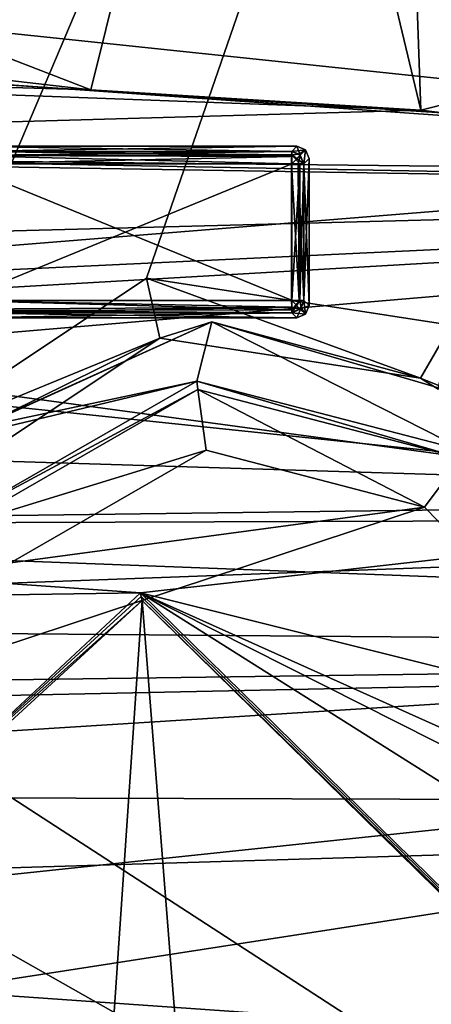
# Model space of a CAD drawing. Header units: millimetres. Extents: x -78 to 78, y -78 to 78.
# Tile 401 of 449: x 30.54 to 33.9, y 41.1 to 49.13. Entities that reach past the tile are written whole.
import ezdxf

# ---------------------------------------------------------------- set-up
doc = ezdxf.new("R2010")
doc.units = ezdxf.units.MM
doc.header["$LTSCALE"] = 41.718519
for name, color, linetype in [('10', 7, 'CONTINUOUS'), ('1061', 7, 'CONTINUOUS'), ('1106', 7, 'CONTINUOUS'), ('1107', 7, 'CONTINUOUS'), ('1213', 7, 'CONTINUOUS'), ('1745', 7, 'CONTINUOUS'), ('1764', 7, 'CONTINUOUS'), ('1805', 7, 'CONTINUOUS'), ('2704', 7, 'CONTINUOUS'), ('2720', 7, 'CONTINUOUS'), ('2737', 7, 'CONTINUOUS'), ('6', 7, 'CONTINUOUS'), ('6926', 7, 'CONTINUOUS'), ('6932', 7, 'CONTINUOUS'), ('6935', 7, 'CONTINUOUS'), ('6938', 7, 'CONTINUOUS'), ('6939', 7, 'CONTINUOUS'), ('6940', 7, 'CONTINUOUS'), ('6941', 7, 'CONTINUOUS'), ('6944', 7, 'CONTINUOUS'), ('6945', 7, 'CONTINUOUS'), ('6946', 7, 'CONTINUOUS'), ('6947', 7, 'CONTINUOUS'), ('6948', 7, 'CONTINUOUS'), ('6949', 7, 'CONTINUOUS'), ('6950', 7, 'CONTINUOUS'), ('6951', 7, 'CONTINUOUS'), ('6952', 7, 'CONTINUOUS'), ('6954', 7, 'CONTINUOUS'), ('6955', 7, 'CONTINUOUS'), ('6957', 7, 'CONTINUOUS'), ('6958', 7, 'CONTINUOUS'), ('6960', 7, 'CONTINUOUS'), ('6961', 7, 'CONTINUOUS'), ('6962', 7, 'CONTINUOUS'), ('6963', 7, 'CONTINUOUS'), ('6964', 7, 'CONTINUOUS'), ('6965', 7, 'CONTINUOUS'), ('6966', 7, 'CONTINUOUS'), ('745', 7, 'CONTINUOUS'), ('748', 7, 'CONTINUOUS'), ('832', 7, 'CONTINUOUS'), ('855', 7, 'CONTINUOUS'), ('856', 7, 'CONTINUOUS'), ('971', 7, 'CONTINUOUS')]:
    doc.layers.add(name, color=color, linetype=linetype)

msp = doc.modelspace()

# ---------------------------------------------------------------- linework, layer by layer
at = {"layer": '10', "linetype": 'CONTINUOUS'}
for points in [[(42.7308, 47.73, -2), (21.2691, 49.9925, -2), (44.1935, 51.2639, -2), (42.7308, 47.73, -2)], [(19.2902, 49.3968, -2), (21.2691, 49.9925, -2), (42.7308, 47.73, -2), (19.2902, 49.3968, -2)], [(-30.8665, 49.1087, -2), (19.2902, 49.3968, -2), (42.7308, 47.73, -2), (-30.8665, 49.1087, -2)], [(20, 48.1, -2), (-30.8665, 49.1087, -2), (42.7308, 47.73, -2), (20, 48.1, -2)], [(22.1921, 47.192, -2), (20, 48.1, -2), (42.7308, 47.73, -2), (22.1921, 47.192, -2)], [(44.1935, 44.1961, -2), (22.1921, 47.192, -2), (42.7308, 47.73, -2), (44.1935, 44.1961, -2)], [(23.1, 45, -2), (22.1921, 47.192, -2), (44.1935, 44.1961, -2), (23.1, 45, -2)], [(22.192, 42.8079, -2), (23.1, 45, -2), (44.1935, 44.1961, -2), (22.192, 42.8079, -2)], [(47.73, 42.73, -2), (22.192, 42.8079, -2), (44.1935, 44.1961, -2), (47.73, 42.73, -2)], [(20, 41.9, -2), (22.192, 42.8079, -2), (47.73, 42.73, -2), (20, 41.9, -2)], [(-20, 41.9, -2), (60, 39.1, -2), (-47.73, 42.73, -2), (-20, 41.9, -2)], [(60, 39.1, -2), (20, 39.1, -2), (-47.73, 42.73, -2), (60, 39.1, -2)], [(60, 39.1, -2), (20, 41.9, -2), (47.73, 42.73, -2), (60, 39.1, -2)], [(-20, 41.9, -2), (20, 41.9, -2), (60, 39.1, -2), (-20, 41.9, -2)]]:
    msp.add_3dface(points, dxfattribs=at)
at = {"layer": '1061', "color": 7, "linetype": 'CONTINUOUS'}
for points in [[(31.5257, 44.4565, 23.7), (43.8434, 32.3723, 23.7), (31.5317, 44.4255, 24.9505), (31.5257, 44.4565, 23.7)], [(43.8434, 32.3723, 23.7), (31.5376, 44.3946, 26.2), (31.5317, 44.4255, 24.9505), (43.8434, 32.3723, 23.7)], [(43.8434, 32.3723, 23.7), (43.8263, 32.322, 26.2), (31.5376, 44.3946, 26.2), (43.8434, 32.3723, 23.7)]]:
    msp.add_3dface(points, dxfattribs=at)
at = {"layer": '1106', "color": 7, "linetype": 'CONTINUOUS'}
for points in [[(29.6864, 42.7416, 23.7), (31.5257, 44.4565, 23.7), (31.5317, 44.4255, 24.9505), (29.6864, 42.7416, 23.7)], [(31.5376, 44.3946, 26.2), (29.6864, 42.7416, 23.7), (31.5317, 44.4255, 24.9505), (31.5376, 44.3946, 26.2)], [(29.6864, 42.7416, 23.7), (31.5376, 44.3946, 26.2), (29.6873, 42.6924, 26.2), (29.6864, 42.7416, 23.7)]]:
    msp.add_3dface(points, dxfattribs=at)
at = {"layer": '1107', "color": 7, "linetype": 'CONTINUOUS'}
for points in [[(22.7376, 49.5303, 23.7), (31.119, 48.5612, 23.7), (22.4355, 48.8168, 23.7), (22.7376, 49.5303, 23.7)], [(28.6004, 49.5371, 23.7), (31.119, 48.5612, 23.7), (22.7376, 49.5303, 23.7), (28.6004, 49.5371, 23.7)], [(36.4386, 49.0578, 23.7), (37.9552, 47.894, 23.7), (33.8127, 48.3956, 23.7), (36.4386, 49.0578, 23.7)], [(22.4355, 48.8168, 23.7), (33.8127, 48.3956, 23.7), (22.2453, 48.0657, 23.7), (22.4355, 48.8168, 23.7)], [(31.119, 48.5612, 23.7), (33.8127, 48.3956, 23.7), (22.4355, 48.8168, 23.7), (31.119, 48.5612, 23.7)], [(33.8127, 48.3956, 23.7), (37.9552, 47.894, 23.7), (22.2453, 48.0657, 23.7), (33.8127, 48.3956, 23.7)], [(22.2453, 48.0657, 23.7), (37.9552, 47.894, 23.7), (23.3891, 46.7187, 23.7), (22.2453, 48.0657, 23.7)], [(37.9552, 47.894, 23.7), (37.9952, 45.1861, 23.7), (23.3891, 46.7187, 23.7), (37.9552, 47.894, 23.7)], [(23.3891, 46.7187, 23.7), (37.9952, 45.1861, 23.7), (23.8, 45, 23.7), (23.3891, 46.7187, 23.7)], [(23.8, 45, 23.7), (37.9952, 45.1861, 23.7), (31.5257, 44.4565, 23.7), (23.8, 45, 23.7)], [(37.9952, 45.1861, 23.7), (38.8524, 42.627, 23.7), (31.5257, 44.4565, 23.7), (37.9952, 45.1861, 23.7)], [(23.742, 44.3387, 23.7), (23.8, 45, 23.7), (31.5257, 44.4565, 23.7), (23.742, 44.3387, 23.7)], [(29.6864, 42.7416, 23.7), (23.742, 44.3387, 23.7), (31.5257, 44.4565, 23.7), (29.6864, 42.7416, 23.7)], [(42.6272, 38.8523, 23.7), (48.3956, 33.8126, 23.7), (31.5257, 44.4565, 23.7), (42.6272, 38.8523, 23.7)], [(31.5257, 44.4565, 23.7), (48.3956, 33.8126, 23.7), (43.8434, 32.3723, 23.7), (31.5257, 44.4565, 23.7)], [(40.447, 40.4468, 23.7), (42.6272, 38.8523, 23.7), (31.5257, 44.4565, 23.7), (40.447, 40.4468, 23.7)], [(38.8524, 42.627, 23.7), (40.447, 40.4468, 23.7), (31.5257, 44.4565, 23.7), (38.8524, 42.627, 23.7)]]:
    msp.add_3dface(points, dxfattribs=at)
at = {"layer": '1213', "color": 7, "linetype": 'CONTINUOUS'}
for points in [[(34.6829, 54.4339, 22.2), (36.4386, 49.0578, 23.7), (33.6129, 54.0155, 22.2), (34.6829, 54.4339, 22.2)], [(31.119, 48.5612, 23.7), (28.6004, 49.5371, 23.7), (32.47, 54.0002, 22.2), (31.119, 48.5612, 23.7)], [(33.8127, 48.3956, 23.7), (31.119, 48.5612, 23.7), (32.47, 54.0002, 22.2), (33.8127, 48.3956, 23.7)], [(33.6129, 54.0155, 22.2), (33.8127, 48.3956, 23.7), (32.47, 54.0002, 22.2), (33.6129, 54.0155, 22.2)], [(36.4386, 49.0578, 23.7), (33.8127, 48.3956, 23.7), (33.6129, 54.0155, 22.2), (36.4386, 49.0578, 23.7)]]:
    msp.add_3dface(points, dxfattribs=at)
at = {"layer": '1745', "linetype": 'CONTINUOUS'}
for points in [[(25.8862, 44.8362, 28.7), (38.1672, 66.1075, 28.7), (24.936, 50.8549, 28.7), (25.8862, 44.8362, 28.7)], [(27.8378, 44.5353, 28.7), (38.1672, 66.1075, 28.7), (25.8862, 44.8362, 28.7), (27.8378, 44.5353, 28.7)], [(29.4813, 45.6296, 28.7), (38.1672, 66.1075, 28.7), (27.8378, 44.5353, 28.7), (29.4813, 45.6296, 28.7)], [(31.5738, 47.0227, 28.7), (38.1672, 66.1075, 28.7), (29.4813, 45.6296, 28.7), (31.5738, 47.0227, 28.7)], [(34.058, 46.6396, 28.7), (38.1672, 66.1075, 28.7), (31.5738, 47.0227, 28.7), (34.058, 46.6396, 28.7)]]:
    msp.add_3dface(points, dxfattribs=at)
at = {"layer": '1764', "linetype": 'CONTINUOUS'}
for points in [[(31.5738, 47.0227, 28.7), (29.4813, 45.6296, 28.7), (31.6813, 46.5352, 28.1826), (31.5738, 47.0227, 28.7)], [(34.058, 46.6396, 28.7), (31.5738, 47.0227, 28.7), (33.8082, 46.2068, 28.1826), (34.058, 46.6396, 28.7)], [(33.8082, 46.2068, 28.1826), (31.5738, 47.0227, 28.7), (31.6813, 46.5352, 28.1826), (33.8082, 46.2068, 28.1826)], [(33.9524, 46.118, 28.1826), (34.058, 46.6396, 28.7), (33.8082, 46.2068, 28.1826), (33.9524, 46.118, 28.1826)], [(29.4813, 45.6296, 28.7), (29.8901, 45.3422, 28.1826), (31.6813, 46.5352, 28.1826), (29.4813, 45.6296, 28.7)]]:
    msp.add_3dface(points, dxfattribs=at)
at = {"layer": '1805', "linetype": 'CONTINUOUS'}
for points in [[(30.1916, 45.8038, 26.2), (32.1075, 46.6663, 26.2), (30.1998, 45.8022, 26.4), (30.1916, 45.8038, 26.2)], [(32.1075, 46.6663, 26.2), (31.6813, 46.5352, 28.1826), (30.1998, 45.8022, 26.4), (32.1075, 46.6663, 26.2)], [(32.1075, 46.6663, 26.2), (33.8082, 46.2068, 28.1826), (31.6813, 46.5352, 28.1826), (32.1075, 46.6663, 26.2)], [(32.1075, 46.6663, 26.2), (34.1325, 46.0767, 26.2), (33.8082, 46.2068, 28.1826), (32.1075, 46.6663, 26.2)], [(31.6813, 46.5352, 28.1826), (29.8901, 45.3422, 28.1826), (30.1998, 45.8022, 26.4), (31.6813, 46.5352, 28.1826)], [(34.1325, 46.0767, 26.2), (33.9524, 46.118, 28.1826), (33.8082, 46.2068, 28.1826), (34.1325, 46.0767, 26.2)]]:
    msp.add_3dface(points, dxfattribs=at)
at = {"layer": '2704', "linetype": 'CONTINUOUS'}
for points in [[(46.5051, 48.7421, 21.67), (41.1445, 56.6312, 21.67), (31.2276, 54.1388, 21.67), (46.5051, 48.7421, 21.67)], [(46.5051, 48.7421, 21.67), (31.2276, 54.1388, 21.67), (46.1515, 48.3885, 21.67), (46.5051, 48.7421, 21.67)], [(45.7273, 47.9643, 21.67), (46.1515, 48.3885, 21.67), (31.2276, 54.1388, 21.67), (45.7273, 47.9643, 21.67)], [(45.3737, 47.6107, 21.67), (45.7273, 47.9643, 21.67), (31.2276, 54.1388, 21.67), (45.3737, 47.6107, 21.67)], [(45.3737, 47.6107, 21.67), (31.2276, 54.1388, 21.67), (44.9495, 47.1865, 21.67), (45.3737, 47.6107, 21.67)], [(44.5959, 46.8329, 21.67), (44.9495, 47.1865, 21.67), (31.2276, 54.1388, 21.67), (44.5959, 46.8329, 21.67)], [(47.837, 40.2223, 21.67), (44.5959, 46.8329, 21.67), (31.2276, 54.1388, 21.67), (47.837, 40.2223, 21.67)]]:
    msp.add_3dface(points, dxfattribs=at)
at = {"layer": '2720', "linetype": 'CONTINUOUS'}
for points in [[(41.111, 56.6556, 20.074), (56.5926, 41.1966, 20.074), (31.2617, 54.1192, 20.074), (41.111, 56.6556, 20.074)], [(31.2617, 54.1192, 20.074), (56.5926, 41.1966, 20.074), (47.8792, 40.1721, 20.074), (31.2617, 54.1192, 20.074)]]:
    msp.add_3dface(points, dxfattribs=at)
at = {"layer": '2737', "linetype": 'CONTINUOUS'}
for points in [[(47.837, 40.2223, 21.67), (31.2276, 54.1388, 21.67), (31.2617, 54.1192, 20.074), (47.837, 40.2223, 21.67)], [(47.837, 40.2223, 21.67), (31.2617, 54.1192, 20.074), (47.8792, 40.1721, 20.074), (47.837, 40.2223, 21.67)]]:
    msp.add_3dface(points, dxfattribs=at)
at = {"layer": '6', "linetype": 'CONTINUOUS'}
for points in [[(45.0789, 50.3811), (9.5858, 49.9425), (43.98, 47.73), (45.0789, 50.3811)], [(9.5858, 49.9425), (19.9935, 46.5994), (43.98, 47.73), (9.5858, 49.9425)], [(19.9935, 46.5994), (20.7931, 46.3896), (43.98, 47.73), (19.9935, 46.5994)], [(20.7931, 46.3896), (21.3808, 45.8068), (43.98, 47.73), (20.7931, 46.3896)], [(43.98, 47.73), (21.3808, 45.8068), (45.0789, 45.0789), (43.98, 47.73)], [(21.3808, 45.8068), (21.6, 45), (45.0789, 45.0789), (21.3808, 45.8068)], [(21.6, 45), (21.3837, 44.198), (45.0789, 45.0789), (21.6, 45)], [(45.0789, 45.0789), (21.3837, 44.198), (47.73, 43.98), (45.0789, 45.0789)], [(21.3837, 44.198), (20.8043, 43.6169), (47.73, 43.98), (21.3837, 44.198)], [(20.0065, 43.4006), (19.5, 41), (47.73, 43.98), (20.0065, 43.4006)], [(19.5, 41), (28.5, 41), (47.73, 43.98), (19.5, 41)], [(20.8043, 43.6169), (20.0065, 43.4006), (47.73, 43.98), (20.8043, 43.6169)], [(28.5, 41), (51.5, 41), (47.73, 43.98), (28.5, 41)]]:
    msp.add_3dface(points, dxfattribs=at)
at = {"layer": '6926', "color": 7, "linetype": 'CONTINUOUS'}
for points in [[(30.0418, 47.958, 21.683), (32.758, 47.958, 21.683), (30.0418, 46.8418, 21.683), (30.0418, 47.958, 21.683)], [(30.0418, 46.8418, 21.683), (32.758, 47.958, 21.683), (32.758, 46.8418, 21.683), (30.0418, 46.8418, 21.683)]]:
    msp.add_3dface(points, dxfattribs=at)
at = {"layer": '6932', "color": 7, "linetype": 'CONTINUOUS'}
for points in [[(32.758, 48.0577, 21.7751), (32.758, 48.0291, 21.7126), (30.0418, 48.0574, 21.7725), (32.758, 48.0577, 21.7751)], [(30.0418, 48.0574, 21.7725), (32.758, 48.0291, 21.7126), (30.0418, 48.0249, 21.7087), (30.0418, 48.0574, 21.7725)], [(32.758, 48.0291, 21.7126), (32.758, 47.958, 21.683), (30.0418, 48.0249, 21.7087), (32.758, 48.0291, 21.7126)], [(32.758, 47.958, 21.683), (30.0418, 47.958, 21.683), (30.0418, 48.0249, 21.7087), (32.758, 47.958, 21.683)]]:
    msp.add_3dface(points, dxfattribs=at)
at = {"layer": '6935', "color": 7, "linetype": 'CONTINUOUS'}
for points in [[(32.758, 46.8418, 21.683), (32.758, 47.958, 21.683), (32.8249, 47.958, 21.7087), (32.758, 46.8418, 21.683)], [(32.758, 46.8418, 21.683), (32.8249, 47.958, 21.7087), (32.8249, 46.8418, 21.7087), (32.758, 46.8418, 21.683)], [(32.8249, 47.958, 21.7087), (32.8575, 47.958, 21.7725), (32.8249, 46.8418, 21.7087), (32.8249, 47.958, 21.7087)], [(32.8249, 46.8418, 21.7087), (32.8575, 47.958, 21.7725), (32.8575, 46.8418, 21.7725), (32.8249, 46.8418, 21.7087)]]:
    msp.add_3dface(points, dxfattribs=at)
at = {"layer": '6938', "color": 7, "linetype": 'CONTINUOUS'}
for points in [[(32.758, 48.0291, 21.7126), (32.758, 48.0577, 21.7751), (32.818, 48.0366, 21.7684), (32.758, 48.0291, 21.7126)], [(32.8575, 47.958, 21.7725), (32.758, 48.0291, 21.7126), (32.818, 48.0366, 21.7684), (32.8575, 47.958, 21.7725)], [(32.758, 47.958, 21.683), (32.758, 48.0291, 21.7126), (32.8249, 47.958, 21.7087), (32.758, 47.958, 21.683)], [(32.758, 48.0291, 21.7126), (32.8575, 47.958, 21.7725), (32.8249, 47.958, 21.7087), (32.758, 48.0291, 21.7126)]]:
    msp.add_3dface(points, dxfattribs=at)
at = {"layer": '6939', "color": 7, "linetype": 'CONTINUOUS'}
for points in [[(30.0418, 46.8418, 21.683), (32.758, 46.8418, 21.683), (32.758, 46.7667, 21.7169), (30.0418, 46.8418, 21.683)], [(30.0418, 46.8418, 21.683), (32.758, 46.7667, 21.7169), (30.0418, 46.7612, 21.7238), (30.0418, 46.8418, 21.683)], [(32.758, 46.7667, 21.7169), (32.758, 46.7421, 21.7751), (30.0418, 46.7612, 21.7238), (32.758, 46.7667, 21.7169)], [(30.0418, 46.7612, 21.7238), (32.758, 46.7421, 21.7751), (30.0418, 46.7424, 21.7725), (30.0418, 46.7612, 21.7238)]]:
    msp.add_3dface(points, dxfattribs=at)
at = {"layer": '6940', "color": 7, "linetype": 'CONTINUOUS'}
for points in [[(32.758, 46.8418, 21.683), (32.8249, 46.8418, 21.7087), (32.758, 46.7667, 21.7169), (32.758, 46.8418, 21.683)], [(32.8249, 46.8418, 21.7087), (32.8367, 46.7818, 21.7684), (32.758, 46.7421, 21.7751), (32.8249, 46.8418, 21.7087)], [(32.8249, 46.8418, 21.7087), (32.758, 46.7421, 21.7751), (32.758, 46.7667, 21.7169), (32.8249, 46.8418, 21.7087)], [(32.8249, 46.8418, 21.7087), (32.8575, 46.8418, 21.7725), (32.8367, 46.7818, 21.7684), (32.8249, 46.8418, 21.7087)]]:
    msp.add_3dface(points, dxfattribs=at)
at = {"layer": '6941', "color": 7, "linetype": 'CONTINUOUS'}
for points in [[(32.7554, 46.8444, 22.77), (32.7554, 47.9554, 22.77), (30.0418, 47.958, 22.77), (32.7554, 46.8444, 22.77)], [(30.0418, 46.8418, 22.77), (32.7554, 46.8444, 22.77), (30.0418, 47.958, 22.77), (30.0418, 46.8418, 22.77)]]:
    msp.add_3dface(points, dxfattribs=at)
at = {"layer": '6944', "color": 7, "linetype": 'CONTINUOUS'}
for points in [[(32.758, 48.0577, 21.7751), (32.8002, 48.0999, 22.1765), (32.8707, 48.0705, 22.1743), (32.758, 48.0577, 21.7751)], [(32.818, 48.0366, 21.7684), (32.758, 48.0577, 21.7751), (32.8707, 48.0705, 22.1743), (32.818, 48.0366, 21.7684)], [(32.8575, 47.958, 21.7725), (32.818, 48.0366, 21.7684), (32.8707, 48.0705, 22.1743), (32.8575, 47.958, 21.7725)], [(32.8999, 48.0002, 22.1765), (32.8575, 47.958, 21.7725), (32.8707, 48.0705, 22.1743), (32.8999, 48.0002, 22.1765)]]:
    msp.add_3dface(points, dxfattribs=at)
at = {"layer": '6945', "color": 7, "linetype": 'CONTINUOUS'}
for points in [[(29.9996, 46.6999, 22.2765), (29.9996, 46.6999, 22.1765), (32.8002, 46.6999, 22.1765), (29.9996, 46.6999, 22.2765)], [(32.8002, 46.6999, 22.2765), (29.9996, 46.6999, 22.2765), (32.8002, 46.6999, 22.1765), (32.8002, 46.6999, 22.2765)]]:
    msp.add_3dface(points, dxfattribs=at)
at = {"layer": '6946', "color": 7, "linetype": 'CONTINUOUS'}
for points in [[(32.8367, 46.7818, 21.7684), (32.8002, 46.6999, 22.1765), (32.758, 46.7421, 21.7751), (32.8367, 46.7818, 21.7684)], [(32.8708, 46.7294, 22.1743), (32.8002, 46.6999, 22.1765), (32.8367, 46.7818, 21.7684), (32.8708, 46.7294, 22.1743)], [(32.8575, 46.8418, 21.7725), (32.8708, 46.7294, 22.1743), (32.8367, 46.7818, 21.7684), (32.8575, 46.8418, 21.7725)], [(32.8575, 46.8418, 21.7725), (32.8999, 46.7996, 22.1765), (32.8708, 46.7294, 22.1743), (32.8575, 46.8418, 21.7725)]]:
    msp.add_3dface(points, dxfattribs=at)
at = {"layer": '6947', "color": 7, "linetype": 'CONTINUOUS'}
for points in [[(30.0418, 48.0574, 21.7725), (29.9996, 48.0999, 22.1765), (32.8002, 48.0999, 22.1765), (30.0418, 48.0574, 21.7725)], [(32.758, 48.0577, 21.7751), (30.0418, 48.0574, 21.7725), (32.8002, 48.0999, 22.1765), (32.758, 48.0577, 21.7751)]]:
    msp.add_3dface(points, dxfattribs=at)
at = {"layer": '6948', "color": 7, "linetype": 'CONTINUOUS'}
for points in [[(32.8117, 47.958, 22.7544), (32.7554, 47.9554, 22.77), (32.8178, 46.8418, 22.7501), (32.8117, 47.958, 22.7544)], [(32.8178, 46.8418, 22.7501), (32.7554, 47.9554, 22.77), (32.7554, 46.8444, 22.77), (32.8178, 46.8418, 22.7501)], [(32.8575, 46.8418, 22.6805), (32.8575, 47.958, 22.6805), (32.8117, 47.958, 22.7544), (32.8575, 46.8418, 22.6805)], [(32.8575, 46.8418, 22.6805), (32.8117, 47.958, 22.7544), (32.8178, 46.8418, 22.7501), (32.8575, 46.8418, 22.6805)]]:
    msp.add_3dface(points, dxfattribs=at)
at = {"layer": '6949', "color": 7, "linetype": 'CONTINUOUS'}
for points in [[(32.758, 46.7421, 21.7751), (29.9996, 46.6999, 22.1765), (30.0418, 46.7424, 21.7725), (32.758, 46.7421, 21.7751)], [(32.8002, 46.6999, 22.1765), (29.9996, 46.6999, 22.1765), (32.758, 46.7421, 21.7751), (32.8002, 46.6999, 22.1765)]]:
    msp.add_3dface(points, dxfattribs=at)
at = {"layer": '6950', "color": 7, "linetype": 'CONTINUOUS'}
for points in [[(32.8575, 47.958, 21.7725), (32.8999, 48.0002, 22.1765), (32.8999, 46.7996, 22.1765), (32.8575, 47.958, 21.7725)], [(32.8575, 46.8418, 21.7725), (32.8575, 47.958, 21.7725), (32.8999, 46.7996, 22.1765), (32.8575, 46.8418, 21.7725)]]:
    msp.add_3dface(points, dxfattribs=at)
at = {"layer": '6951', "color": 7, "linetype": 'CONTINUOUS'}
for points in [[(32.8999, 46.7996, 22.1765), (32.8999, 46.7996, 22.2765), (32.8706, 46.7292, 22.2786), (32.8999, 46.7996, 22.1765)], [(32.8999, 46.7996, 22.1765), (32.8706, 46.7292, 22.2786), (32.8708, 46.7294, 22.1743), (32.8999, 46.7996, 22.1765)], [(32.8002, 46.6999, 22.2765), (32.8002, 46.6999, 22.1765), (32.8708, 46.7294, 22.1743), (32.8002, 46.6999, 22.2765)], [(32.8706, 46.7292, 22.2786), (32.8002, 46.6999, 22.2765), (32.8708, 46.7294, 22.1743), (32.8706, 46.7292, 22.2786)]]:
    msp.add_3dface(points, dxfattribs=at)
at = {"layer": '6952', "color": 7, "linetype": 'CONTINUOUS'}
for points in [[(32.7554, 47.9554, 22.77), (32.758, 48.0574, 22.6805), (32.758, 48.0178, 22.7501), (32.7554, 47.9554, 22.77)], [(32.758, 48.0574, 22.6805), (32.7554, 47.9554, 22.77), (32.8279, 48.0279, 22.6847), (32.758, 48.0574, 22.6805)], [(32.7554, 47.9554, 22.77), (32.8117, 47.958, 22.7544), (32.8279, 48.0279, 22.6847), (32.7554, 47.9554, 22.77)], [(32.8117, 47.958, 22.7544), (32.8575, 47.958, 22.6805), (32.8279, 48.0279, 22.6847), (32.8117, 47.958, 22.7544)]]:
    msp.add_3dface(points, dxfattribs=at)
at = {"layer": '6954', "color": 7, "linetype": 'CONTINUOUS'}
for points in [[(32.8999, 46.7996, 22.1765), (32.8999, 48.0002, 22.1765), (32.8999, 46.7996, 22.2765), (32.8999, 46.7996, 22.1765)], [(32.8999, 48.0002, 22.1765), (32.8999, 48.0002, 22.2765), (32.8999, 46.7996, 22.2765), (32.8999, 48.0002, 22.1765)]]:
    msp.add_3dface(points, dxfattribs=at)
at = {"layer": '6955', "color": 7, "linetype": 'CONTINUOUS'}
for points in [[(30.0418, 48.0248, 22.7444), (32.758, 48.0574, 22.6805), (30.0418, 48.0577, 22.6779), (30.0418, 48.0248, 22.7444)], [(32.758, 48.0178, 22.7501), (32.758, 48.0574, 22.6805), (30.0418, 48.0248, 22.7444), (32.758, 48.0178, 22.7501)], [(30.0418, 47.958, 22.77), (32.758, 48.0178, 22.7501), (30.0418, 48.0248, 22.7444), (30.0418, 47.958, 22.77)], [(30.0418, 47.958, 22.77), (32.7554, 47.9554, 22.77), (32.758, 48.0178, 22.7501), (30.0418, 47.958, 22.77)]]:
    msp.add_3dface(points, dxfattribs=at)
at = {"layer": '6957', "color": 7, "linetype": 'CONTINUOUS'}
for points in [[(32.8002, 48.0999, 22.2765), (32.8706, 48.0706, 22.2786), (32.8002, 48.0999, 22.1765), (32.8002, 48.0999, 22.2765)], [(32.8002, 48.0999, 22.1765), (32.8706, 48.0706, 22.2786), (32.8707, 48.0705, 22.1743), (32.8002, 48.0999, 22.1765)], [(32.8706, 48.0706, 22.2786), (32.8999, 48.0002, 22.2765), (32.8707, 48.0705, 22.1743), (32.8706, 48.0706, 22.2786)], [(32.8999, 48.0002, 22.2765), (32.8999, 48.0002, 22.1765), (32.8707, 48.0705, 22.1743), (32.8999, 48.0002, 22.2765)]]:
    msp.add_3dface(points, dxfattribs=at)
at = {"layer": '6958', "color": 7, "linetype": 'CONTINUOUS'}
for points in [[(29.9996, 48.0999, 22.2765), (32.8002, 48.0999, 22.2765), (29.9996, 48.0999, 22.1765), (29.9996, 48.0999, 22.2765)], [(29.9996, 48.0999, 22.1765), (32.8002, 48.0999, 22.2765), (32.8002, 48.0999, 22.1765), (29.9996, 48.0999, 22.1765)]]:
    msp.add_3dface(points, dxfattribs=at)
at = {"layer": '6960', "color": 7, "linetype": 'CONTINUOUS'}
for points in [[(32.7554, 46.8444, 22.77), (30.0418, 46.8418, 22.77), (32.758, 46.7881, 22.7544), (32.7554, 46.8444, 22.77)], [(30.0418, 46.8418, 22.77), (30.0418, 46.7706, 22.7402), (32.758, 46.7881, 22.7544), (30.0418, 46.8418, 22.77)], [(30.0418, 46.7706, 22.7402), (30.0418, 46.7424, 22.6805), (32.758, 46.7881, 22.7544), (30.0418, 46.7706, 22.7402)], [(30.0418, 46.7424, 22.6805), (32.758, 46.7424, 22.6805), (32.758, 46.7881, 22.7544), (30.0418, 46.7424, 22.6805)]]:
    msp.add_3dface(points, dxfattribs=at)
at = {"layer": '6961', "color": 7, "linetype": 'CONTINUOUS'}
for points in [[(30.0418, 46.7424, 22.6805), (29.9996, 46.6999, 22.2765), (32.8002, 46.6999, 22.2765), (30.0418, 46.7424, 22.6805)], [(30.0418, 46.7424, 22.6805), (32.8002, 46.6999, 22.2765), (32.758, 46.7424, 22.6805), (30.0418, 46.7424, 22.6805)]]:
    msp.add_3dface(points, dxfattribs=at)
at = {"layer": '6962', "color": 7, "linetype": 'CONTINUOUS'}
for points in [[(32.758, 48.0574, 22.6805), (32.8279, 48.0279, 22.6847), (32.8002, 48.0999, 22.2765), (32.758, 48.0574, 22.6805)], [(32.8002, 48.0999, 22.2765), (32.8279, 48.0279, 22.6847), (32.8706, 48.0706, 22.2786), (32.8002, 48.0999, 22.2765)], [(32.8279, 48.0279, 22.6847), (32.8575, 47.958, 22.6805), (32.8706, 48.0706, 22.2786), (32.8279, 48.0279, 22.6847)], [(32.8575, 47.958, 22.6805), (32.8999, 48.0002, 22.2765), (32.8706, 48.0706, 22.2786), (32.8575, 47.958, 22.6805)]]:
    msp.add_3dface(points, dxfattribs=at)
at = {"layer": '6963', "color": 7, "linetype": 'CONTINUOUS'}
for points in [[(32.8999, 46.7996, 22.2765), (32.8999, 48.0002, 22.2765), (32.8575, 46.8418, 22.6805), (32.8999, 46.7996, 22.2765)], [(32.8575, 46.8418, 22.6805), (32.8999, 48.0002, 22.2765), (32.8575, 47.958, 22.6805), (32.8575, 46.8418, 22.6805)]]:
    msp.add_3dface(points, dxfattribs=at)
at = {"layer": '6964', "color": 7, "linetype": 'CONTINUOUS'}
for points in [[(32.8575, 46.8418, 22.6805), (32.8178, 46.8418, 22.7501), (32.7554, 46.8444, 22.77), (32.8575, 46.8418, 22.6805)], [(32.8575, 46.8418, 22.6805), (32.7554, 46.8444, 22.77), (32.8279, 46.7719, 22.6847), (32.8575, 46.8418, 22.6805)], [(32.7554, 46.8444, 22.77), (32.758, 46.7881, 22.7544), (32.8279, 46.7719, 22.6847), (32.7554, 46.8444, 22.77)], [(32.758, 46.7881, 22.7544), (32.758, 46.7424, 22.6805), (32.8279, 46.7719, 22.6847), (32.758, 46.7881, 22.7544)]]:
    msp.add_3dface(points, dxfattribs=at)
at = {"layer": '6965', "color": 7, "linetype": 'CONTINUOUS'}
for points in [[(30.0418, 48.0577, 22.6779), (32.758, 48.0574, 22.6805), (29.9996, 48.0999, 22.2765), (30.0418, 48.0577, 22.6779)], [(32.758, 48.0574, 22.6805), (32.8002, 48.0999, 22.2765), (29.9996, 48.0999, 22.2765), (32.758, 48.0574, 22.6805)]]:
    msp.add_3dface(points, dxfattribs=at)
at = {"layer": '6966', "color": 7, "linetype": 'CONTINUOUS'}
for points in [[(32.8279, 46.7719, 22.6847), (32.758, 46.7424, 22.6805), (32.8706, 46.7292, 22.2786), (32.8279, 46.7719, 22.6847)], [(32.8999, 46.7996, 22.2765), (32.8575, 46.8418, 22.6805), (32.8279, 46.7719, 22.6847), (32.8999, 46.7996, 22.2765)], [(32.8999, 46.7996, 22.2765), (32.8279, 46.7719, 22.6847), (32.8706, 46.7292, 22.2786), (32.8999, 46.7996, 22.2765)], [(32.758, 46.7424, 22.6805), (32.8002, 46.6999, 22.2765), (32.8706, 46.7292, 22.2786), (32.758, 46.7424, 22.6805)]]:
    msp.add_3dface(points, dxfattribs=at)
at = {"layer": '745', "color": 7, "linetype": 'CONTINUOUS'}
for points in [[(30.1916, 45.8038, 26.2), (31.9842, 46.1846, 26.2), (32.1075, 46.6663, 26.2), (30.1916, 45.8038, 26.2)], [(31.9842, 46.1846, 26.2), (34.1832, 45.6126, 26.2), (32.1075, 46.6663, 26.2), (31.9842, 46.1846, 26.2)], [(32.1075, 46.6663, 26.2), (34.1832, 45.6126, 26.2), (34.1325, 46.0767, 26.2), (32.1075, 46.6663, 26.2)], [(30.0145, 45.0518, 26.2), (31.9842, 46.1846, 26.2), (30.082, 45.7299, 26.2), (30.0145, 45.0518, 26.2)], [(30.082, 45.7299, 26.2), (31.9842, 46.1846, 26.2), (30.1916, 45.8038, 26.2), (30.082, 45.7299, 26.2)]]:
    msp.add_3dface(points, dxfattribs=at)
at = {"layer": '748', "color": 7, "linetype": 'CONTINUOUS'}
for points in [[(32.0601, 45.6196, 28.7), (30.4648, 44.7022, 28.7), (33.8412, 45.1564, 28.7), (32.0601, 45.6196, 28.7)], [(30.4648, 44.7022, 28.7), (29.1856, 43.6186, 28.7), (33.8412, 45.1564, 28.7), (30.4648, 44.7022, 28.7)], [(33.8412, 45.1564, 28.7), (29.1856, 43.6186, 28.7), (45.9767, 32.7174, 28.7), (33.8412, 45.1564, 28.7)], [(29.1856, 43.6186, 28.7), (27.5849, 43.1421, 28.7), (45.9767, 32.7174, 28.7), (29.1856, 43.6186, 28.7)], [(45.9767, 32.7174, 28.7), (27.5849, 43.1421, 28.7), (-36.7497, 42.8224, 28.7), (45.9767, 32.7174, 28.7)], [(-49.767, 26.5992, 28.7), (45.9767, 32.7174, 28.7), (-36.7497, 42.8224, 28.7), (-49.767, 26.5992, 28.7)]]:
    msp.add_3dface(points, dxfattribs=at)
at = {"layer": '832', "color": 7, "linetype": 'CONTINUOUS'}
for points in [[(30.0701, 45.0086, 28.2174), (32.0601, 45.6196, 28.7), (31.9935, 46.1154, 28.2174), (30.0701, 45.0086, 28.2174)], [(32.0601, 45.6196, 28.7), (33.8412, 45.1564, 28.7), (31.9935, 46.1154, 28.2174), (32.0601, 45.6196, 28.7)], [(31.9935, 46.1154, 28.2174), (33.8412, 45.1564, 28.7), (34.1409, 45.5562, 28.2174), (31.9935, 46.1154, 28.2174)], [(30.4648, 44.7022, 28.7), (32.0601, 45.6196, 28.7), (30.0701, 45.0086, 28.2174), (30.4648, 44.7022, 28.7)]]:
    msp.add_3dface(points, dxfattribs=at)
at = {"layer": '855', "color": 7, "linetype": 'CONTINUOUS'}
msp.add_3dface([(33.8412, 45.1564, 28.7), (45.9767, 32.7174, 28.7), (34.1409, 45.5562, 28.2174), (33.8412, 45.1564, 28.7)], dxfattribs=at)
at = {"layer": '856', "color": 7, "linetype": 'CONTINUOUS'}
for points in [[(31.9842, 46.1846, 26.2), (30.0145, 45.0518, 26.2), (31.9935, 46.1154, 28.2174), (31.9842, 46.1846, 26.2)], [(34.1832, 45.6126, 26.2), (31.9842, 46.1846, 26.2), (34.1409, 45.5562, 28.2174), (34.1832, 45.6126, 26.2)], [(31.9842, 46.1846, 26.2), (31.9935, 46.1154, 28.2174), (34.1409, 45.5562, 28.2174), (31.9842, 46.1846, 26.2)], [(30.0145, 45.0518, 26.2), (30.0701, 45.0086, 28.2174), (31.9935, 46.1154, 28.2174), (30.0145, 45.0518, 26.2)]]:
    msp.add_3dface(points, dxfattribs=at)
at = {"layer": '971', "color": 7, "linetype": 'CONTINUOUS'}
for points in [[(36.0171, -12.4283, 26.2), (26.0291, -36.5416, 26.2), (31.5376, 44.3946, 26.2), (36.0171, -12.4283, 26.2)], [(31.5376, 44.3946, 26.2), (26.0291, -36.5416, 26.2), (29.6873, 42.6924, 26.2), (31.5376, 44.3946, 26.2)], [(43.8263, 32.322, 26.2), (36.0171, -12.4283, 26.2), (31.5376, 44.3946, 26.2), (43.8263, 32.322, 26.2)]]:
    msp.add_3dface(points, dxfattribs=at)

doc.saveas('drawing.dxf')
